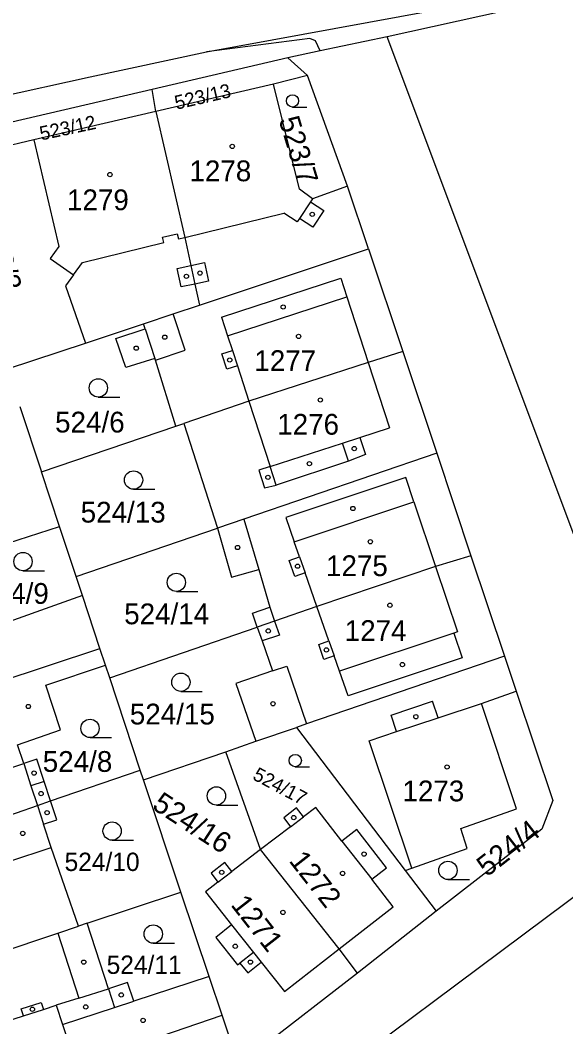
# Model space of a CAD drawing. Extents: x -679220 to -673243, y -1075091 to -1066557.
# Drawn here: x -675505 to -675460.3, y -1071521.5 to -1071439.1 of the extents above; entities that cross this region are included whole.
import ezdxf

# ---------------------------------------------------------------- set-up
doc = ezdxf.new("R2010")
doc.units = 0
for name, color, linetype in [('Hranice parcel', 7, 'Continuous'), ('Parcelní čísla', 7, 'Continuous'), ('Vnitřní kresba', 7, 'Continuous'), ('Značky budov', 7, 'Continuous'), ('Značky kultur', 7, 'Continuous')]:
    doc.layers.add(name, color=color, linetype=linetype)

msp = doc.modelspace()

# ---------------------------------------------------------------- linework, layer by layer
at = {"layer": 'Hranice parcel'}
for p, q in [((-675474.96, -1071440.46), (-675480.42, -1071441.62)), ((-675456.67, -1071489.28), (-675474.96, -1071440.46)), ((-675480.42, -1071441.62), (-675483.07, -1071442.19)), ((-675483.07, -1071442.19), (-675494.18, -1071444.78)), ((-675483.07, -1071442.19), (-675481.46, -1071443.65)), ((-675484.26, -1071444.35), (-675493.86, -1071446.58)), ((-675481.46, -1071443.65), (-675484.26, -1071444.35)), ((-675478.2, -1071452.69), (-675481.46, -1071443.65)), ((-675494.18, -1071444.78), (-675512.08, -1071448.94)), ((-675493.86, -1071446.58), (-675494.18, -1071444.78)), ((-675493.86, -1071446.58), (-675503.84, -1071448.9)), ((-675503.84, -1071448.9), (-675511.5, -1071450.72)), ((-675476.48, -1071457.83), (-675478.2, -1071452.69)), ((-675490.31, -1071462.43), (-675476.48, -1071457.83)), ((-675476.48, -1071457.83), (-675473.68, -1071466.22)), ((-675499.63, -1071465.53), (-675494.88, -1071463.95)), ((-675506, -1071467.65), (-675499.63, -1071465.53)), ((-675473.68, -1071466.22), (-675470.9, -1071474.54)), ((-675505, -1071470.71), (-675503.22, -1071476.07)), ((-675503.22, -1071476.07), (-675492.24, -1071472.33)), ((-675492.24, -1071472.33), (-675491.57, -1071472.1)), ((-675491.57, -1071472.1), (-675488.84, -1071480.68)), ((-675470.9, -1071474.54), (-675468.1, -1071482.94)), ((-675501.75, -1071480.53), (-675503.22, -1071476.07)), ((-675510.18, -1071483.26), (-675501.75, -1071480.53)), ((-675500.38, -1071484.64), (-675501.75, -1071480.53)), ((-675500.38, -1071484.64), (-675488.84, -1071480.68)), ((-675468.1, -1071482.94), (-675465.36, -1071491.14)), ((-675499.87, -1071486.2), (-675500.38, -1071484.64)), ((-675498.44, -1071490.52), (-675499.87, -1071486.2)), ((-675497.64, -1071492.92), (-675485.57, -1071488.77)), ((-675484.16, -1071488.28), (-675485.57, -1071488.77)), ((-675497.98, -1071491.9), (-675498.44, -1071490.52)), ((-675465.36, -1071491.14), (-675464.4, -1071494.01)), ((-675497.64, -1071492.92), (-675497.98, -1071491.9)), ((-675495.14, -1071500.47), (-675497.64, -1071492.92)), ((-675485.7, -1071498.12), (-675482.38, -1071496.98)), ((-675482.38, -1071496.98), (-675473.48, -1071508.68)), ((-675488.15, -1071498.97), (-675485.7, -1071498.12)), ((-675494.87, -1071501.27), (-675488.15, -1071498.97)), ((-675485.3, -1071506.98), (-675488.15, -1071498.97)), ((-675502.48, -1071503), (-675495.14, -1071500.47)), ((-675494.87, -1071501.27), (-675495.14, -1071500.47)), ((-675491.83, -1071510.45), (-675494.87, -1071501.27)), ((-675478.88, -1071515.11), (-675485.3, -1071506.98)), ((-675473.48, -1071508.68), (-675470.94, -1071512.03)), ((-675499.49, -1071513.01), (-675491.83, -1071510.45)), ((-675489.51, -1071517.36), (-675491.83, -1071510.45)), ((-675470.94, -1071512.03), (-675477.37, -1071517.09)), ((-675499.49, -1071513.01), (-675500.19, -1071513.25)), ((-675477.37, -1071517.09), (-675478.88, -1071515.11)), ((-675488.44, -1071520.54), (-675489.51, -1071517.36)), ((-675477.37, -1071517.09), (-675487.09, -1071524.59))]:
    msp.add_line(p, q, dxfattribs=at)
for points in [[(-675489.73, -1071441.71), (-675450.2, -1071434.45), (-675407.75, -1071424.49)], [(-675410.77, -1071425.95), (-675444.57, -1071433.73), (-675474.96, -1071440.46)], [(-675480.42, -1071441.62), (-675480.8, -1071440.81), (-675481.29, -1071440.61), (-675489.73, -1071441.71)], [(-675532.98, -1071453.81), (-675532.42, -1071452.22), (-675531.02, -1071450.98), (-675523.3, -1071449.33), (-675516.35, -1071447.69), (-675506.92, -1071445.45), (-675499.23, -1071443.76), (-675489.73, -1071441.71)], [(-675478.2, -1071452.69), (-675481.07, -1071453.72), (-675482.13, -1071452.95), (-675484.26, -1071444.35)], [(-675493.86, -1071446.58), (-675491.51, -1071456.89), (-675491.01, -1071459.19), (-675490.68, -1071460.7), (-675490.31, -1071462.43)], [(-675503.84, -1071448.9), (-675501.81, -1071457.64), (-675502.51, -1071458.62), (-675500.61, -1071459.96), (-675501.25, -1071460.86), (-675499.63, -1071465.53)], [(-675494.88, -1071463.95), (-675492.45, -1071463.14), (-675490.31, -1071462.43)], [(-675492.24, -1071472.33), (-675493.89, -1071466.93), (-675493.94, -1071466.79), (-675496.33, -1071467.54), (-675497.13, -1071465.15), (-675494.74, -1071464.36), (-675494.88, -1071463.95)], [(-675473.68, -1071466.22), (-675476.5, -1071467.12), (-675486.26, -1071470.29), (-675491.57, -1071472.1)], [(-675470.9, -1071474.54), (-675486.66, -1071479.94), (-675488.84, -1071480.68)], [(-675488.84, -1071480.68), (-675487.67, -1071484.69), (-675485.46, -1071484.05), (-675484.56, -1071487.15), (-675484.16, -1071488.28)], [(-675468.1, -1071482.94), (-675470.99, -1071483.82), (-675480.7, -1071487.09), (-675484.16, -1071488.28)], [(-675499.87, -1071486.2), (-675508.22, -1071489.15), (-675509, -1071486.78), (-675510.18, -1071483.26)], [(-675485.57, -1071488.77), (-675485.18, -1071489.9), (-675484.32, -1071492.36), (-675487.32, -1071493.39), (-675485.7, -1071498.12)], [(-675523.2, -1071498.71), (-675511.81, -1071494.94), (-675510.24, -1071494.42), (-675506.86, -1071493.3), (-675498.44, -1071490.52)], [(-675465.36, -1071491.14), (-675481.54, -1071496.69), (-675482.38, -1071496.98)], [(-675502.48, -1071503), (-675503, -1071501.41), (-675503.6, -1071499.58), (-675504.67, -1071499.93), (-675505.18, -1071498.4), (-675501.66, -1071497.18), (-675502.87, -1071493.52), (-675497.98, -1071491.9)], [(-675473.48, -1071508.68), (-675472.94, -1071508.49), (-675468.4, -1071506.9), (-675468.93, -1071505.24), (-675464.38, -1071503.65), (-675467.23, -1071495.02), (-675464.4, -1071494.01)], [(-675464.4, -1071494.01), (-675461.41, -1071502.97), (-675462.31, -1071505.32), (-675470.94, -1071512.03)], [(-675519.9, -1071508.81), (-675517.59, -1071508.02), (-675507.01, -1071504.56), (-675503.55, -1071503.36), (-675502.48, -1071503)], [(-675500.19, -1071513.25), (-675502.42, -1071506.81), (-675503.05, -1071504.89), (-675501.97, -1071504.54), (-675502.48, -1071503)], [(-675478.88, -1071515.11), (-675474.45, -1071511.65), (-675476.2, -1071509.41), (-675475, -1071508.46), (-675477.44, -1071505.34), (-675478.65, -1071506.28), (-675480.79, -1071503.54), (-675481.8, -1071504.31), (-675482.36, -1071503.57), (-675483.41, -1071504.37), (-675482.85, -1071505.11), (-675485.3, -1071506.98)], [(-675505.225, -1071542.765), (-675492.76, -1071535.53), (-675451.19, -1071504.5)], [(-675485.3, -1071506.98), (-675487.65, -1071508.78), (-675488.22, -1071508.04), (-675489.35, -1071508.91), (-675488.79, -1071509.65), (-675489.82, -1071510.44), (-675487.67, -1071513.13), (-675488.97, -1071514.17), (-675487.18, -1071516.42), (-675486.99, -1071516.28), (-675486.36, -1071517.07), (-675485.25, -1071516.18), (-675483.34, -1071518.58), (-675478.88, -1071515.11)], [(-675516.64, -1071518.75), (-675501.88, -1071513.82), (-675500.19, -1071513.25)], [(-675489.51, -1071517.36), (-675495.68, -1071519.38), (-675496.18, -1071517.86), (-675497.74, -1071518.36), (-675499.49, -1071513.01)], [(-675513.33, -1071528.87), (-675510.98, -1071528.05), (-675500.39, -1071524.62), (-675488.44, -1071520.54)], [(-675487.09, -1071524.59), (-675487.65, -1071522.91), (-675488.44, -1071520.54)]]:
    msp.add_lwpolyline(points, dxfattribs=at)
at = {"layer": 'Vnitřní kresba'}
for p, q in [((-675481.23, -1071453.98), (-675482.11, -1071455.33)), ((-675481.07, -1071453.72), (-675481.23, -1071453.98)), ((-675481.23, -1071453.98), (-675480.14, -1071454.69)), ((-675491.51, -1071456.89), (-675483.39, -1071454.91)), ((-675482.31, -1071455.62), (-675483.39, -1071454.91)), ((-675480.14, -1071454.69), (-675481.03, -1071456.04)), ((-675482.11, -1071455.33), (-675482.31, -1071455.62)), ((-675481.03, -1071456.04), (-675482.11, -1071455.33)), ((-675493.33, -1071456.87), (-675492.12, -1071456.58)), ((-675492.12, -1071456.58), (-675492.01, -1071457.01)), ((-675499.88, -1071458.93), (-675493.22, -1071457.31)), ((-675493.22, -1071457.31), (-675493.33, -1071456.87)), ((-675492.01, -1071457.01), (-675491.51, -1071456.89)), ((-675500.61, -1071459.96), (-675499.88, -1071458.93)), ((-675492.13, -1071459.43), (-675491.01, -1071459.19)), ((-675491.01, -1071459.19), (-675489.89, -1071458.94)), ((-675489.89, -1071458.94), (-675489.56, -1071460.46)), ((-675491.81, -1071460.94), (-675492.13, -1071459.43)), ((-675490.68, -1071460.7), (-675491.81, -1071460.94)), ((-675489.56, -1071460.46), (-675490.68, -1071460.7)), ((-675488.51, -1071463.4), (-675478.75, -1071460.22)), ((-675478.75, -1071460.22), (-675478.25, -1071461.75)), ((-675488, -1071464.94), (-675478.25, -1071461.75)), ((-675478.25, -1071461.75), (-675476.5, -1071467.12)), ((-675491.46, -1071466.12), (-675492.45, -1071463.14)), ((-675488.51, -1071463.4), (-675488, -1071464.94)), ((-675494.74, -1071464.36), (-675493.94, -1071466.79)), ((-675488, -1071464.94), (-675487.61, -1071466.14)), ((-675493.89, -1071466.93), (-675491.46, -1071466.12)), ((-675488.47, -1071466.42), (-675487.61, -1071466.14)), ((-675488.06, -1071467.67), (-675488.47, -1071466.42)), ((-675487.61, -1071466.14), (-675487.2, -1071467.39)), ((-675487.2, -1071467.39), (-675488.06, -1071467.67)), ((-675487.2, -1071467.39), (-675486.26, -1071470.29)), ((-675476.5, -1071467.12), (-675474.76, -1071472.46)), ((-675486.26, -1071470.29), (-675484.52, -1071475.64)), ((-675477.18, -1071473.25), (-675474.76, -1071472.46)), ((-675478.61, -1071473.72), (-675477.18, -1071473.25)), ((-675477.18, -1071473.25), (-675476.72, -1071474.66)), ((-675484.52, -1071475.64), (-675478.61, -1071473.72)), ((-675478.12, -1071475.2), (-675478.61, -1071473.72)), ((-675476.72, -1071474.66), (-675478.12, -1071475.2)), ((-675484.52, -1071475.64), (-675485.44, -1071475.94)), ((-675484.02, -1071477.16), (-675484.52, -1071475.64)), ((-675478.12, -1071475.2), (-675484.02, -1071477.16)), ((-675485.44, -1071475.94), (-675484.97, -1071477.39)), ((-675473.42, -1071476.53), (-675483.25, -1071479.81)), ((-675472.76, -1071478.53), (-675473.42, -1071476.53)), ((-675484.97, -1071477.39), (-675484.02, -1071477.16)), ((-675482.56, -1071481.79), (-675472.76, -1071478.53)), ((-675472.76, -1071478.53), (-675470.99, -1071483.82)), ((-675483.25, -1071479.81), (-675482.56, -1071481.79)), ((-675486.66, -1071479.94), (-675485.46, -1071484.05)), ((-675482.13, -1071483.01), (-675482.56, -1071481.79)), ((-675482.97, -1071483.31), (-675482.13, -1071483.01)), ((-675482.13, -1071483.01), (-675481.67, -1071484.32)), ((-675482.51, -1071484.62), (-675482.97, -1071483.31)), ((-675470.99, -1071483.82), (-675469.21, -1071489.17)), ((-675481.67, -1071484.32), (-675482.51, -1071484.62)), ((-675480.7, -1071487.09), (-675481.67, -1071484.32)), ((-675485.96, -1071487.63), (-675484.56, -1071487.15)), ((-675479.71, -1071489.91), (-675480.7, -1071487.09)), ((-675485.57, -1071488.77), (-675485.96, -1071487.63)), ((-675484.16, -1071488.28), (-675483.77, -1071489.42)), ((-675483.77, -1071489.42), (-675485.18, -1071489.9)), ((-675469.5, -1071489.26), (-675478.84, -1071492.38)), ((-675469.21, -1071489.17), (-675469.5, -1071489.26)), ((-675469.5, -1071489.26), (-675468.82, -1071491.29)), ((-675480.55, -1071490.21), (-675479.71, -1071489.91)), ((-675480.12, -1071491.42), (-675480.55, -1071490.21)), ((-675479.71, -1071489.91), (-675479.28, -1071491.13)), ((-675479.28, -1071491.13), (-675480.12, -1071491.42)), ((-675478.84, -1071492.38), (-675479.28, -1071491.13)), ((-675468.82, -1071491.29), (-675478.13, -1071494.4)), ((-675484.32, -1071492.36), (-675483.16, -1071491.96)), ((-675483.16, -1071491.96), (-675481.54, -1071496.69)), ((-675478.13, -1071494.4), (-675478.84, -1071492.38)), ((-675474.63, -1071495.97), (-675471.24, -1071494.84)), ((-675470.79, -1071496.2), (-675471.24, -1071494.84)), ((-675470.79, -1071496.2), (-675467.23, -1071495.02)), ((-675474.18, -1071497.32), (-675474.63, -1071495.97)), ((-675474.18, -1071497.32), (-675470.79, -1071496.2)), ((-675476.43, -1071498.07), (-675474.18, -1071497.32)), ((-675472.94, -1071508.49), (-675476.43, -1071498.07)), ((-675508.18, -1071501.1), (-675504.67, -1071499.93)), ((-675504.67, -1071499.93), (-675504.08, -1071501.76)), ((-675503, -1071501.41), (-675504.08, -1071501.76)), ((-675504.08, -1071501.76), (-675503.55, -1071503.36)), ((-675503.55, -1071503.36), (-675503.05, -1071504.89)), ((-675482.85, -1071505.11), (-675481.8, -1071504.31)), ((-675505.89, -1071507.96), (-675502.42, -1071506.81)), ((-675478.65, -1071506.28), (-675476.2, -1071509.41)), ((-675488.79, -1071509.65), (-675487.65, -1071508.78)), ((-675487.67, -1071513.13), (-675485.88, -1071515.39)), ((-675501.88, -1071513.82), (-675500.18, -1071519.14)), ((-675485.88, -1071515.39), (-675486.99, -1071516.28)), ((-675485.88, -1071515.39), (-675485.25, -1071516.18)), ((-675500.18, -1071519.14), (-675497.74, -1071518.36)), ((-675497.74, -1071518.36), (-675497.24, -1071519.89)), ((-675500.18, -1071519.14), (-675502.01, -1071519.72)), ((-675497.24, -1071519.89), (-675495.68, -1071519.38)), ((-675504.88, -1071520.01), (-675503.24, -1071519.49)), ((-675504.69, -1071520.58), (-675504.88, -1071520.01)), ((-675504.69, -1071520.58), (-675503.06, -1071520.06)), ((-675503.24, -1071519.49), (-675503.06, -1071520.06)), ((-675503.06, -1071520.06), (-675502.01, -1071519.72)), ((-675502.01, -1071519.72), (-675501.5, -1071521.28)), ((-675501.5, -1071521.28), (-675497.24, -1071519.89)), ((-675512.61, -1071523.12), (-675504.69, -1071520.58)), ((-675501.5, -1071521.28), (-675500.39, -1071524.62))]:
    msp.add_line(p, q, dxfattribs=at)
at = {"layer": 'Značky budov'}
for centre in [(-675487.617, -1071449.439), (-675497.627, -1071451.749), (-675481.077, -1071454.999), (-675491.367, -1071460.069), (-675490.257, -1071459.809), (-675483.457, -1071462.579), (-675493.137, -1071465.049), (-675482.197, -1071464.989), (-675495.467, -1071465.949), (-675487.827, -1071466.919), (-675480.417, -1071470.189), (-675477.647, -1071474.169), (-675481.307, -1071475.399), (-675484.707, -1071476.519), (-675477.757, -1071479.069), (-675487.187, -1071482.259), (-675476.327, -1071481.789), (-675482.277, -1071483.789), (-675474.727, -1071486.989), (-675484.677, -1071489.089), (-675479.917, -1071490.639), (-675473.707, -1071491.839), (-675504.297, -1071495.269), (-675484.287, -1071495.049), (-675472.607, -1071496.109), (-675470.057, -1071500.219), (-675503.827, -1071500.719), (-675503.257, -1071502.399), (-675502.767, -1071503.959), (-675482.587, -1071504.359), (-675504.757, -1071505.659), (-675476.837, -1071507.349), (-675488.477, -1071508.839), (-675478.597, -1071508.929), (-675483.477, -1071512.119), (-675487.377, -1071514.889), (-675499.767, -1071516.189), (-675486.137, -1071516.189), (-675496.697, -1071518.869), (-675503.967, -1071520.039), (-675499.597, -1071519.849), (-675494.917, -1071520.959)]:
    msp.add_circle(centre, 0.175, dxfattribs=at)
at = {"layer": 'Značky kultur'}
for p, q in [((-675482.695, -1071446.22), (-675481.523, -1071446.22)), ((-675498.573, -1071469.95), (-675496.823, -1071469.95)), ((-675495.693, -1071477.49), (-675493.943, -1071477.49)), ((-675504.733, -1071484.16), (-675502.983, -1071484.16)), ((-675492.193, -1071485.86), (-675490.443, -1071485.86)), ((-675491.823, -1071494.03), (-675490.073, -1071494.03)), ((-675499.253, -1071497.81), (-675497.503, -1071497.81)), ((-675482.465, -1071500.2), (-675481.293, -1071500.2)), ((-675488.913, -1071503.34), (-675487.163, -1071503.34)), ((-675497.443, -1071506.21), (-675495.693, -1071506.21)), ((-675469.983, -1071509.43), (-675468.233, -1071509.43)), ((-675494.083, -1071514.64), (-675492.333, -1071514.64))]:
    msp.add_line(p, q, dxfattribs=at)
for centre, radius in [((-675482.695, -1071445.717), 0.502), ((-675498.573, -1071469.2), 0.75), ((-675495.693, -1071476.74), 0.75), ((-675504.733, -1071483.41), 0.75), ((-675492.193, -1071485.11), 0.75), ((-675491.823, -1071493.28), 0.75), ((-675499.253, -1071497.06), 0.75), ((-675482.465, -1071499.697), 0.502), ((-675488.913, -1071502.59), 0.75), ((-675497.443, -1071505.46), 0.75), ((-675469.983, -1071508.68), 0.75), ((-675494.083, -1071513.89), 0.75)]:
    msp.add_circle(centre, radius, dxfattribs=at)

# ---------------------------------------------------------------- texts
at = {"layer": 'Parcelní čísla'}
for s, height, rotation, p in [('523/13', 1.14, 13, (-675492.191, -1071446.44)), ('523/12', 1.14, 12, (-675503.24, -1071448.957)), ('523/7', 1.7, 287, (-675483.837, -1071447.254)), ('523/3', 1.7, 288, (-675508.137, -1071456.045)), ('524/17', 1.14, 332, (-675486.034, -1071501.19)), ('524/16', 1.7, 327, (-675494.263, -1071503.592)), ('524/4', 1.7, 38, (-675466.785, -1071509.26)), ('1272', 1.7, 308, (-675483.04, -1071507.909)), ('1271', 1.7, 308, (-675487.8, -1071511.509))]:
    msp.add_text(s, height=height, rotation=rotation, dxfattribs=at).set_placement(p)
for s, height, p in [('1278', 1.7, (-675491.124, -1071452.29)), ('1279', 1.7, (-675501.134, -1071454.66)), ('1277', 1.7, (-675485.814, -1071467.82)), ('524/6', 1.7, (-675502.108, -1071472.85)), ('1276', 1.7, (-675483.944, -1071473.029)), ('524/13', 1.7, (-675500.017, -1071480.22)), ('1275', 1.7, (-675479.954, -1071484.6)), ('524/9', 1.7, (-675508.308, -1071486.87)), ('524/14', 1.7, (-675496.457, -1071488.54)), ('1274', 1.7, (-675478.424, -1071489.91)), ('524/15', 1.7, (-675495.997, -1071496.739)), ('524/8', 1.7, (-675503.118, -1071500.62)), ('1273', 1.7, (-675473.704, -1071503.029)), ('524/10', 1.5, (-675501.333, -1071508.73)), ('524/11', 1.5, (-675497.893, -1071517.149))]:
    msp.add_text(s, height=height, dxfattribs=at).set_placement(p)

doc.saveas('drawing.dxf')
